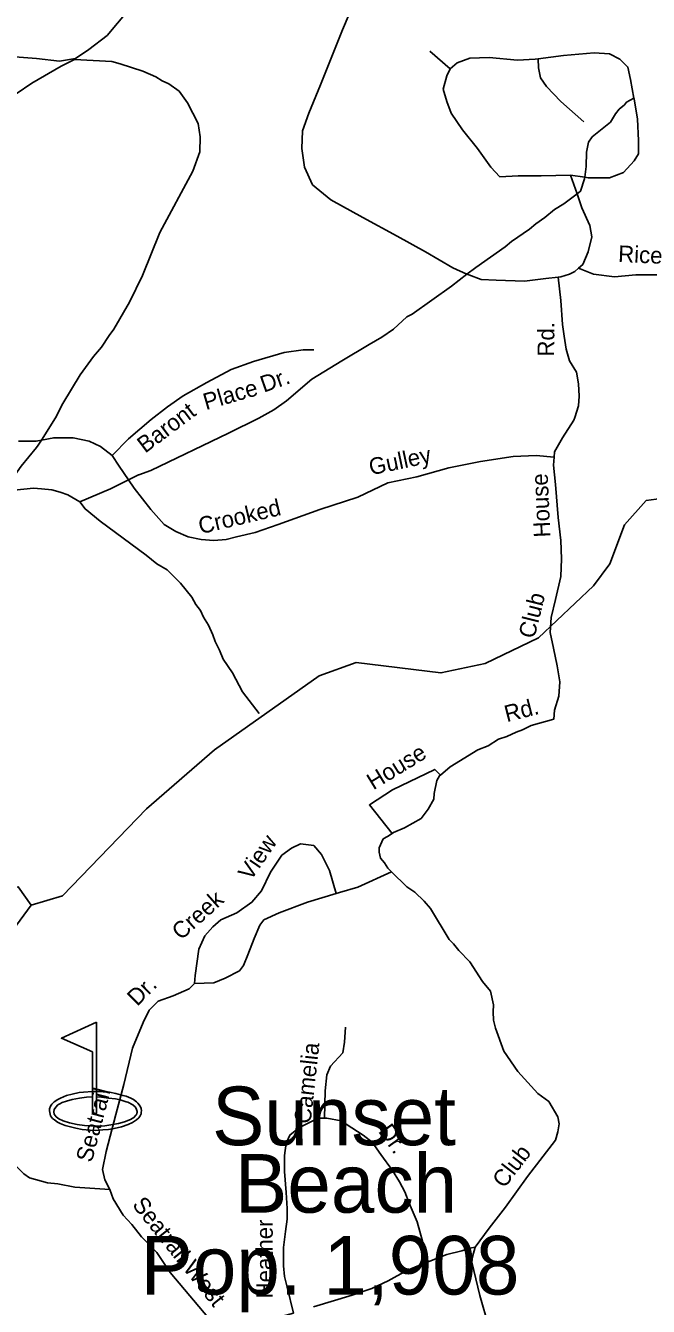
# Model space of a CAD drawing. Extents: x 2104537 to 2336408, y 34176 to 229611.
# Drawn here: x 2145593 to 2148411, y 49325 to 55115 of the extents above; entities that cross this region are included whole.
import ezdxf

# ---------------------------------------------------------------- set-up
doc = ezdxf.new("R2010")
doc.units = 0
for name, color, linetype in [('Exist Civil Demographics City Label', 7, 'Continuous'), ('Exist Cultural Recreational Golf Course CELL', 7, 'Continuous'), ('Exist Hydrographic Lake Shore', 7, 'Continuous'), ('Exist Hydrographic Misc Water Feature', 7, 'Continuous'), ('Exist Road Non-System Type 51', 7, 'Continuous'), ('Exist Road Non-System Type 51 Label', 7, 'Continuous')]:
    doc.layers.add(name, color=color, linetype=linetype)

msp = doc.modelspace()

# ---------------------------------------------------------------- linework, layer by layer
at = {"layer": 'Exist Cultural Recreational Golf Course CELL'}
msp.add_lwpolyline([(2145913.9, 50610.2), (2145755.4, 50536.8), (2145895.4, 50475.2), (2145895.4, 50296.4), (2145913.9, 50296.4), (2145913.9, 50271.3), (2145913.9, 50196.3), (2145913.9, 50271.3), (2145937.5, 50269.8), (2145968, 50266.5), (2145999.5, 50262.5), (2146020.7, 50258.2), (2146048.5, 50249.9), (2146055.5, 50247.7), (2146078.2, 50236), (2146090.2, 50225), (2146095.7, 50215.4), (2146098.7, 50205.9), (2146098.4, 50201.6), (2146097.3, 50197.4), (2146096.3, 50194.1), (2146094.2, 50190.4), (2146083.5, 50178.5), (2146067.7, 50169), (2146040.4, 50158.6), (2146013.8, 50151.1), (2145978.3, 50145.6), (2145951.2, 50141.6), (2145911.1, 50139.7), (2145888.6, 50141.6), (2145859.6, 50143.1), (2145826.6, 50147.6), (2145792.5, 50155.1), (2145763.5, 50163.6), (2145744, 50172.1), (2145731.9, 50181.6), (2145723.4, 50193.7), (2145720.9, 50203.7), (2145723.4, 50214.7), (2145730.4, 50225.7), (2145739, 50235.2), (2145748.1, 50240.5), (2145759.5, 50246.2), (2145778.6, 50252.8), (2145804.7, 50259.7), (2145837.6, 50265.7), (2145869.6, 50269.8), (2145895.4, 50271.3), (2145895.4, 50296.4), (2145913.9, 50296.4), (2145913.9, 50196.3), (2145895.4, 50196.3), (2145895.4, 50271.3), (2145895.4, 50296.4), (2145855, 50292.7), (2145835.5, 50290.9), (2145804.7, 50283.6), (2145779.1, 50277.4), (2145750.8, 50266.4), (2145738.5, 50259.2), (2145722.7, 50249.5), (2145712.4, 50238.5), (2145706.2, 50230.2), (2145702.2, 50217.9), (2145701.2, 50208.2), (2145703.9, 50193.7), (2145706.7, 50186.6), (2145715.7, 50174.4), (2145723.9, 50167.4), (2145737.8, 50157.7), (2145749.6, 50152), (2145772.1, 50142.5), (2145790.9, 50137.5), (2145821.2, 50130.2), (2145849.2, 50124.7), (2145885.6, 50121.3), (2145909.2, 50120.3), (2145943, 50122.3), (2145968.3, 50124.8), (2145994.7, 50129.4), (2146026.7, 50135.9), (2146057.7, 50146.5), (2146077.1, 50156.4), (2146095.7, 50167.6), (2146105.4, 50177.6), (2146111.4, 50185.9), (2146114, 50191.4), (2146115.5, 50195.5), (2146116.9, 50201.9), (2146117.7, 50208.7), (2146116.2, 50219.9), (2146111.7, 50230.2), (2146101.8, 50242.8), (2146095.5, 50249.6), (2146080.8, 50259.4), (2146069, 50266.1), (2146048.2, 50274.6), (2146034, 50278.6), (2146000.9, 50287.4), (2145973.4, 50292.4), (2145913.9, 50296.4)], close=True, dxfattribs=at)
at = {"layer": 'Exist Hydrographic Lake Shore'}
for points in [[(2143028.9, 50745), (2143035.8, 50961.4), (2143561, 50997.3), (2144434.9, 51124.7), (2145301, 51219.6), (2145560, 51221.1), (2145618, 51138)], [(2143028.9, 50745), (2143037.9, 50502), (2143087.9, 50461.7), (2143270.8, 50461.4), (2143879, 50705.6), (2144960.9, 50835.7), (2145376.9, 50962.2), (2145552, 51047.4), (2145618, 51138)]]:
    msp.add_lwpolyline(points, dxfattribs=at)
at = {"layer": 'Exist Hydrographic Misc Water Feature'}
msp.add_lwpolyline([(2145618, 51138), (2145759.9, 51181.2), (2146140.9, 51574.1), (2146447.9, 51840.5), (2146922, 52175.9), (2147088.1, 52235.1), (2147471.9, 52188.3), (2147672, 52230.4), (2147913, 52347.1), (2148161.9, 52581.8), (2148235.9, 52682.1), (2148302, 52858), (2148401, 52967.6), (2148468.1, 52976.2)], dxfattribs=at)
at = {"layer": 'Exist Road Non-System Type 51'}
for p, q in [((2147422.3, 54999.1), (2147514.3, 54919.1)), ((2148122.7, 54429.5), (2148058, 54439.2)), ((2148087.9, 54354), (2148058, 54439.2))]:
    msp.add_line(p, q, dxfattribs=at)
for points in [[(2145427.4, 54982.1), (2145643.3, 54966.1), (2145747.2, 54954.1), (2145819.2, 54966.1), (2145879.2, 55006.1), (2145963.1, 55070.1), (2146103, 55238), (2146250.9, 55394), (2146342.9, 55526), (2146470.8, 55673.9), (2146534.8, 55725.9), (2146614.7, 55773.9), (2146647.9, 55785.4)], [(2147102.5, 55351), (2147100.5, 55298.5), (2147082.5, 55227), (2147026.5, 55095.1), (2146926.6, 54847.1), (2146874.6, 54719.1), (2146846.6, 54639.2), (2146842.6, 54559.2), (2146854.6, 54475.2), (2146890.6, 54395.2), (2146974.6, 54327.2), (2147118.5, 54247.2), (2147274.4, 54163.3), (2147402.3, 54091.3), (2147526.3, 54019.3), (2147589.6, 53991.1)], [(2145665.4, 53240.4), (2145728.5, 53341.4), (2145762.3, 53405.8), (2145839.6, 53535.8), (2145901.2, 53618.3), (2145937.1, 53660.3), (2145971, 53714.4), (2145992.9, 53742.5), (2146064.1, 53864.9), (2146121.6, 53985.2), (2146200.8, 54179.5), (2146349.5, 54456.2), (2146381.1, 54544.2), (2146383.1, 54612.4), (2146374.7, 54672.3), (2146326.3, 54766.1), (2146287.9, 54818), (2146242, 54851.7), (2146211.8, 54865.4), (2146181.9, 54883.4), (2146123.7, 54909.1), (2146021.6, 54942.6), (2145983.4, 54952.5), (2145815.3, 54961.7), (2145753.7, 54931.3), (2145621.9, 54854.8), (2145550.1, 54806.7)], [(2147514.3, 54919.1), (2147546.2, 54947.1), (2147602.2, 54967.1), (2147690.2, 54971.1), (2147818.1, 54959.1), (2147898, 54963.1), (2147911.3, 54964.7)], [(2147911.3, 54964.7), (2148026, 54979.1), (2148165.9, 54991.1), (2148233.9, 54987.1), (2148281.8, 54963.1), (2148317.8, 54927.1), (2148329.8, 54871.1), (2148345.2, 54786.5)], [(2147911.3, 54964.7), (2147914, 54923.1), (2147922, 54879.1), (2147950, 54839.1), (2148014, 54771.1), (2148117.9, 54679.2)], [(2147514.3, 54919.1), (2147498.3, 54887.1), (2147482.3, 54827.1), (2147498.3, 54771.1), (2147518.3, 54719.1), (2147570.2, 54643.2), (2147638.2, 54559.2), (2147698.2, 54475.2), (2147738.1, 54431.2), (2147822.1, 54435.2), (2147926, 54435.2), (2148058, 54439.2)], [(2148122.7, 54429.5), (2148129.3, 54477.9), (2148131.2, 54541.9), (2148139, 54588), (2148156.9, 54612.3), (2148238.5, 54678.6), (2148262.2, 54716.5), (2148278.4, 54736.6), (2148302.1, 54756.8), (2148312.1, 54768.7), (2148345.2, 54786.5)], [(2148345.2, 54786.5), (2148345.8, 54783.1), (2148361.8, 54691.1), (2148365.8, 54595.2), (2148365.8, 54535.2), (2148345.8, 54503.2), (2148297.8, 54451.2), (2148233.9, 54427.2), (2148137.9, 54427.2), (2148122.7, 54429.5)], [(2148087.9, 54354), (2148103.9, 54365.9), (2148121.7, 54422), (2148122.7, 54429.5)], [(2147589.6, 53991.1), (2147629.3, 54021.7), (2147763, 54114.2), (2147791.1, 54138.6), (2147872.5, 54194.8), (2147900.6, 54218.9), (2147942.4, 54247.3), (2147986.1, 54283.5), (2148028.3, 54309.6), (2148087.9, 54354)], [(2148094.9, 54018.3), (2148113.9, 54035.3), (2148137.9, 54091.3), (2148153.9, 54159.3), (2148145.9, 54211.2), (2148109.9, 54291.2), (2148087.9, 54354)], [(2148997.7, 54047.6), (2148977.4, 54027.3), (2148921.5, 54007.3), (2148825.5, 53999.3), (2148669.6, 53991.3), (2148505.7, 53987.3), (2148353.8, 53987.3), (2148257.8, 53979.3), (2148161.9, 53991.3), (2148094.9, 54018.3)], [(2147023.7, 53598.9), (2147147.2, 53673.7), (2147204.9, 53706), (2147256.8, 53742.1), (2147318.6, 53798.3), (2147342.4, 53810.7), (2147519.8, 53937.5), (2147589.6, 53991.1)], [(2147589.6, 53991.1), (2147598.2, 53987.3), (2147654.2, 53967.3), (2147722.1, 53963.3), (2147850.1, 53959.3), (2147946, 53971.3), (2148001.8, 53977.9)], [(2148001.8, 53977.9), (2148014, 53979.3), (2148054, 53991.3), (2148077.9, 54003.3), (2148094.9, 54018.3)], [(2148001.8, 53977.9), (2148014, 53871.3), (2148022, 53763.3), (2148030, 53711.4), (2148038, 53651.4), (2148054, 53599.4), (2148085.9, 53547.4), (2148093.9, 53495.4), (2148097.9, 53439.4), (2148093.9, 53395.4), (2148077.5, 53342.8)], [(2145984.4, 53171.4), (2146059.5, 53246.7), (2146161.4, 53333.4), (2146235.2, 53392), (2146306.5, 53440.4), (2146413.5, 53501.6), (2146523, 53560.2), (2146624.9, 53595.9), (2146762.4, 53636.7), (2146849, 53649.4), (2146897.4, 53649.4)], [(2146510.7, 53272.9), (2146648.5, 53339.4), (2146716.2, 53377.8), (2146774.1, 53418), (2146887.9, 53516.6), (2147023.7, 53598.9)], [(2148077.5, 53342.8), (2148073.9, 53331.4), (2148022, 53251.4), (2147986, 53187.5), (2147984.5, 53164.3)], [(2146105, 53083.6), (2146159.7, 53103.4), (2146510.7, 53272.9)], [(2145665.4, 53240.4), (2145640.6, 53235.4), (2145560.7, 53235.4)], [(2145642.4, 53206.8), (2145651, 53217.3), (2145665.4, 53240.4)], [(2145721.6, 53251.4), (2145720.6, 53251.4), (2145665.4, 53240.4)], [(2146058.9, 53060.9), (2146016.4, 53123.4), (2145984.4, 53171.4), (2145932.5, 53211.4), (2145880.5, 53235.4), (2145808.5, 53251.4), (2145721.6, 53251.4)], [(2145484.2, 52992.4), (2145507.9, 53030.4), (2145573.7, 53122.9), (2145642.4, 53206.8)], [(2147984.5, 53164.3), (2147903.3, 53171.4), (2147799.4, 53167.4), (2147651.5, 53143.4), (2147507.6, 53115.4), (2147363.6, 53075.4), (2147231.7, 53047.5), (2147095.8, 52983.5), (2146923.9, 52927.5), (2146736, 52859.5), (2146632.1, 52823.5), (2146548.1, 52803.5), (2146500.1, 52791.5), (2146444.2, 52787.5), (2146388.2, 52791.5), (2146328.2, 52803.5), (2146272.3, 52827.5), (2146220.3, 52859.5), (2146160.3, 52927.5), (2146084.4, 53023.5), (2146058.9, 53060.9)], [(2147984.5, 53164.3), (2147982, 53127.5), (2147990, 53039.5), (2148002, 52891.5), (2148014, 52787.5), (2148018, 52703.6), (2148014, 52623.6), (2147990, 52519.6), (2147970, 52439.6), (2147966, 52371.6), (2147982, 52299.6), (2147998, 52219.7), (2148010, 52147.7), (2148006, 52083.7), (2147986, 52019.7), (2147982.3, 51979.5), (2147880.7, 51951), (2147840.6, 51930.8), (2147812.9, 51920.8), (2147770.8, 51900.6), (2147732.8, 51888.5), (2147685, 51858.3), (2147639.1, 51840.1), (2147513.5, 51763.5), (2147469.4, 51726.7)], [(2145838.3, 52962), (2145977.9, 53020.6), (2146058.9, 53060.9)], [(2146058.9, 53060.9), (2146103.8, 53083.2), (2146105, 53083.6)], [(2145838.3, 52962), (2145784.2, 52993.9), (2145749.9, 53005.7), (2145712.1, 53015.3), (2145665.9, 53021.1), (2145629.9, 53023.1), (2145542.1, 53014.6), (2145484.2, 52992.4)], [(2146650.3, 52005.6), (2146574.1, 52103.2), (2146529.5, 52189), (2146487.4, 52250.9), (2146471.1, 52290.9), (2146450.9, 52330.7), (2146441, 52360.7), (2146420.8, 52404.7), (2146398.5, 52440.6), (2146384.4, 52470.4), (2146364.2, 52498.4), (2146346.1, 52530.2), (2146293.9, 52593.9), (2146233.7, 52653.8), (2146187.6, 52681.6), (2146139.2, 52721.2), (2145930.5, 52874.6), (2145862.3, 52930), (2145838.3, 52962)], [(2147251.7, 51462.7), (2147148.5, 51591.8), (2147252.4, 51659.8), (2147444.3, 51751.8), (2147469.4, 51726.7)], [(2147251.7, 51462.7), (2147256.8, 51466.3), (2147306.8, 51488.6), (2147382.4, 51530.8), (2147414.4, 51573.1), (2147440.2, 51617.3), (2147442, 51643.1), (2147453.6, 51701.3), (2147465.5, 51723.4), (2147469.4, 51726.7)], [(2146997.6, 51191.3), (2146968.6, 51295.9), (2146932.6, 51367.8), (2146896.6, 51407.8), (2146836.7, 51415.8), (2146796.7, 51395.8), (2146752.7, 51363.8), (2146700.7, 51287.9), (2146660.8, 51203.9), (2146616.8, 51151.9), (2146548.8, 51103.9), (2146476.9, 51071.9), (2146440.9, 51039.9), (2146404.9, 50999.9), (2146376.9, 50939.9), (2146360.9, 50819.9), (2146356.9, 50784)], [(2147248.2, 51289.7), (2147231.4, 51306.3), (2147217.4, 51330.2), (2147199.4, 51350.2), (2147193.1, 51378.2), (2147193.1, 51397.9), (2147211, 51438.3), (2147230.9, 51448.4), (2147251.7, 51462.7)], [(2147248.2, 51289.7), (2147096.5, 51219.9), (2147012.6, 51195.9), (2146997.6, 51191.3)], [(2147627.2, 49592.1), (2147690.5, 49678.5), (2147764.2, 49772.6), (2147863.6, 49911.1), (2147990.9, 50075.6), (2148000.8, 50113.8), (2148006.4, 50149.8), (2148000.4, 50181.8), (2147960.1, 50251.4), (2147910, 50287.2), (2147819.4, 50387), (2147757.1, 50478.5), (2147718.8, 50582.6), (2147710.6, 50618.5), (2147708.4, 50656.3), (2147710.3, 50688.4), (2147695.8, 50750.4), (2147659.5, 50794), (2147603.2, 50882.1), (2147553, 50933.6), (2147528.9, 50963.6), (2147509, 50983.6), (2147424.4, 51123.1), (2147396.2, 51157.1), (2147354, 51196.6), (2147318, 51220.6), (2147248.2, 51289.7)], [(2146997.6, 51191.3), (2146868.6, 51151.9), (2146740.7, 51103.9), (2146671.1, 51072.2), (2146652.8, 51047.9), (2146626.8, 50987.9), (2146598.8, 50913.9), (2146578.8, 50865.9), (2146560.8, 50841.9), (2146496.8, 50808), (2146444.9, 50788), (2146356.9, 50784)], [(2146356.9, 50784), (2146332.9, 50760), (2146261, 50728), (2146193, 50704), (2146153, 50664), (2146125.1, 50608), (2146077.1, 50492), (2146037.1, 50328.1), (2146001.1, 50192.1), (2145957.2, 50024.1), (2145941.2, 49944.1), (2145951.2, 49896.1), (2145973.9, 49852.7)], [(2145973.9, 49852.7), (2145815.9, 49864), (2145739.8, 49877.9), (2145692, 49883.4), (2145611.7, 49905.3), (2145585.8, 49923.2), (2145515.2, 49992.8), (2145453, 50064.6), (2145368.5, 50176.1), (2145330.1, 50245.8), (2145273.8, 50371.5), (2145197, 50519.4), (2145182.9, 50555.4), (2145162.8, 50567.3), (2145138.7, 50576.9), (2145092.8, 50580.8), (2144831.2, 50523.8), (2144775.1, 50507.5), (2144681.2, 50489), (2144617.4, 50482.7)], [(2147040.5, 50587), (2147036.5, 50519), (2147028.5, 50471), (2146972.6, 50411), (2146956.6, 50371), (2146948.6, 50299.1), (2146945.2, 50175.1)], [(2146805.1, 49294.5), (2146776.7, 49411.2), (2146764.7, 49459.2), (2146760.7, 49507.2), (2146760.7, 49591.2), (2146768.7, 49663.2), (2146776.7, 49719.2), (2146776.7, 49767.2), (2146772.7, 49839.2), (2146764.7, 49935.1), (2146764.7, 50007.1), (2146772.7, 50063.1), (2146788.7, 50099.1), (2146828.7, 50131.1), (2146868.6, 50151.1), (2146916.6, 50175.1), (2146945.2, 50175.1)], [(2146945.2, 50175.1), (2146956.6, 50175.1), (2147020.5, 50163.1), (2147068.5, 50131.1), (2147120.5, 50099.1), (2147160.5, 50067.1), (2147200.4, 50011.1), (2147252.4, 49939.1), (2147284.4, 49887.1), (2147308.4, 49843.2), (2147328.4, 49791.2), (2147364.3, 49707.2), (2147388.3, 49619.2), (2147408.9, 49524.1)], [(2146805.1, 49294.5), (2146772.4, 49284.4), (2146674.4, 49257.8), (2146517, 49209.3), (2146494.9, 49207.1), (2146470.9, 49219), (2146442.5, 49246.8), (2146247.5, 49478), (2146187.2, 49567.7), (2146117.1, 49639.3), (2146074.5, 49695.3), (2146034.6, 49737), (2145990.1, 49810.7), (2145973.9, 49852.7)], [(2147627.2, 49592.1), (2147603.1, 49588), (2147567.1, 49575.9), (2147499.2, 49559.5), (2147421.2, 49529.1), (2147408.9, 49524.1)], [(2147698.4, 49192.5), (2147688.5, 49232.3), (2147647.9, 49374.2), (2147611.4, 49524.2), (2147615.1, 49548), (2147627.2, 49592.1)], [(2147408.9, 49524.1), (2147317.7, 49486.8), (2147233.8, 49440.2), (2147159.9, 49405.9), (2147070.1, 49375.8), (2146895.6, 49322.3)]]:
    msp.add_lwpolyline(points, dxfattribs=at)

# ---------------------------------------------------------------- texts
at = {"layer": 'Exist Civil Demographics City Label'}
for s, p in [('Sunset', (2146437, 50053.3)), (' Beach', (2146442.4, 49748.3)), ('Pop. 1,908', (2146113.1, 49378.2))]:
    msp.add_text(s, height=265, dxfattribs=at).set_placement(p)
at = {"layer": 'Exist Road Non-System Type 51 Label'}
for s, rotation, p in [('Rice', 357.52318, (2148272.5, 54046.3)), ('Rd.', 89.46673, (2147984.1, 53618.2)), ('Place', 16.0439, (2146409.1, 53376)), ('Dr.', 19.37474, (2146670.6, 53454.9)), ('Baront', 36.93662, (2146134, 53179.1)), ('Gulley', 11.98008, (2147155.1, 53081.5)), ('House', 92.5414, (2147967.7, 52802.4)), ('Crooked', 13.39714, (2146385, 52815.2)), ('Club', 75.96818, (2147894.4, 52340)), ('Rd.', 14.36623, (2147769.8, 51965.4)), ('House', 31.41424, (2147166.3, 51657)), ('View', 55.62904, (2146611.5, 51244.6)), ('Creek', 41.64448, (2146296.1, 50977)), ('Dr.', 45.01058, (2146098.3, 50678.9)), ('Camelia', 83.6621, (2146882.2, 50147.5)), ('Seatrail', 75.32882, (2145892.6, 49971.7)), ('Dr.', 305.52775, (2147186.1, 50115.9)), ('Club', 52.29552, (2147757.9, 49854.8)), ('Seatrail West', 308.68795, (2146072.4, 49782.8)), ('Heather', 90, (2146711.5, 49360.5))]:
    msp.add_text(s, height=75, rotation=rotation, dxfattribs=at).set_placement(p)

doc.saveas('drawing.dxf')
